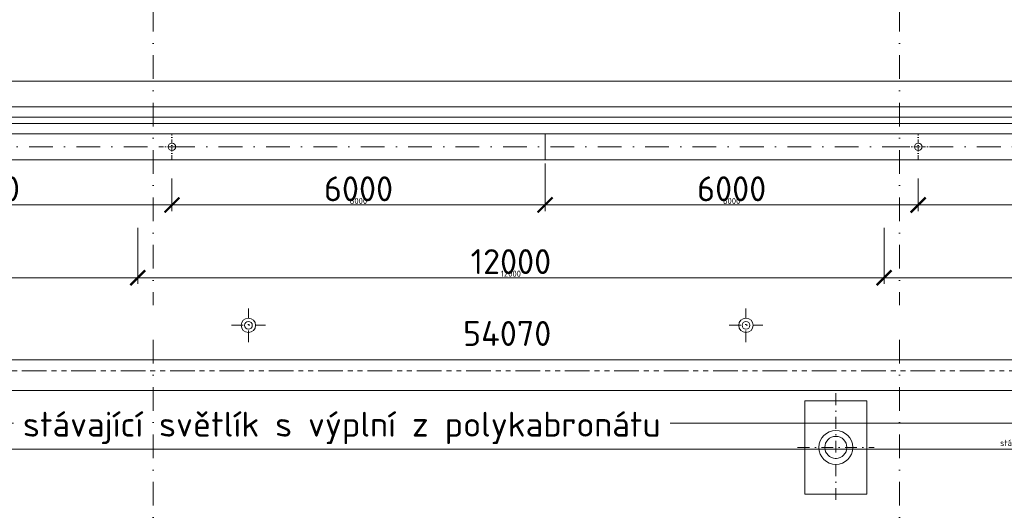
# Model space of a CAD drawing. Header units: millimetres. Extents: x -725694 to 5289369, y -1488057 to 2187451.
# Tile 632 of 656: x 388402 to 404234, y 225424 to 233344. Entities that reach past the tile are written whole.
import ezdxf
from ezdxf import colors
from ezdxf.entities.mleader import LeaderData, LeaderLine
from ezdxf.math import Vec2, Vec3

# ---------------------------------------------------------------- set-up
doc = ezdxf.new("R2010")
doc.units = ezdxf.units.MM
for name, pattern in [('CENTERX2', [101.6, 63.5, -12.7, 12.7, -12.7]), ('DASHDOT', [25.4, 12.7, -6.35, 0, -6.35]), ('PHANTOM2', [31.75, 15.875, -3.175, 3.175, -3.175, 3.175, -3.175])]:
    doc.linetypes.add(name, pattern=pattern)
doc.layers.get('Defpoints').update_dxf_attribs({"color": 8})
for name, color, linetype, lineweight in [('A99_N_koty-200', 5, 'Continuous', 5), ('A99_N_koty-200 @ 200', 5, 'Continuous', 5), ('A99_N_koty-200 @ 50 (2)', 5, 'Continuous', 5), ('A99_N_txt-popis-50 @ 200', 240, 'Continuous', 9), ('A99_S_kce-demolice', 30, 'Continuous', 20), ('A99_S_kce-pohl', 7, 'Continuous', 5), ('A99_S_osy', 1, 'CENTERX2', 5)]:
    doc.layers.add(name, color=color, linetype=linetype, lineweight=lineweight)
doc.styles.add('A99_kota', font='isocpeur.ttf', dxfattribs={"height": 2})
doc.styles.add('A99_popis', font='isocpeur.ttf')
doc.dimstyles.new('A99_kota_200 new', dxfattribs={"dimscale": 200, "dimtxt": 2, "dimasz": 1.2, "dimexe": 0.5, "dimexo": 1.5, "dimgap": 0.3, "dimtad": 1, "dimdec": 0, "dimzin": 3, "dimdsep": 46, "dimtxsty": 'A99_kota', "dimblk": 'ARCHTICK', "dimcen": 2.5, "dimazin": 2, "dimtfac": 0.75, "dimtdec": 0, "dimtmove": 2, "dimatfit": 0, "dimfxl": 0, "dimtolj": 1, "dimtzin": 0, "dimlwd": 5, "dimlwe": 5, "dimarcsym": 0})

# ---------------------------------------------------------------- blocks, each defined once
blk = doc.blocks.new('_ArchTick')
at = {"color": 0, "linetype": 'ByBlock', "const_width": 0.15}
blk.add_lwpolyline([(-0.5, -0.5), (0.5, 0.5)], dxfattribs=at)
blk = doc.blocks.new('*D5629')
at = {"layer": 'A99_N_koty-200', "color": 0, "linetype": 'Continuous', "lineweight": 5, "transparency": 16777216}
for p, q in [((378300, 229995), (378300, 229095)), ((390300, 229995), (390300, 229095)), ((378300, 229195), (390300, 229195))]:
    blk.add_line(p, q, dxfattribs=at)
at = {"layer": 'Defpoints', "color": 0, "linetype": 'Continuous', "lineweight": 0, "transparency": 16777216}
for p in [(378300, 231300), (390300, 231300), (390300, 229195)]:
    blk.add_point(p, dxfattribs=at)
at = {"layer": 'A99_N_koty-200', "color": 0, "linetype": 'Continuous', "lineweight": 5, "transparency": 16777216, "xscale": 240, "yscale": 240, "zscale": 240, "rotation": 180}
blk.add_blockref('_ArchTick', (378300, 229195), dxfattribs=at)
at = {"layer": 'A99_N_koty-200', "color": 0, "linetype": 'Continuous', "lineweight": 5, "transparency": 16777216, "xscale": 240, "yscale": 240, "zscale": 240}
blk.add_blockref('_ArchTick', (390300, 229195), dxfattribs=at)
at = {"layer": 'A99_N_koty-200', "color": 0, "linetype": 'Continuous', "transparency": 16777216, "insert": (384300, 229455), "char_height": 400, "attachment_point": 5, "style": 'A99_kota'}
blk.add_mtext('\\A1;12000', dxfattribs=at)
blk = doc.blocks.new('*D5630')
at = {"layer": 'A99_N_koty-200', "color": 0, "linetype": 'Continuous', "lineweight": 5, "transparency": 16777216}
for p, q in [((378300, 229395), (378300, 229170)), ((390300, 229395), (390300, 229170)), ((378300, 229195), (390300, 229195))]:
    blk.add_line(p, q, dxfattribs=at)
at = {"layer": 'Defpoints', "color": 0, "linetype": 'Continuous', "lineweight": 0, "transparency": 16777216}
for p in [(378300, 231300), (390300, 231300), (390300, 229195)]:
    blk.add_point(p, dxfattribs=at)
at = {"layer": 'A99_N_koty-200', "color": 0, "linetype": 'Continuous', "lineweight": 5, "transparency": 16777216, "xscale": 60, "yscale": 60, "zscale": 60, "rotation": 180}
blk.add_blockref('_ArchTick', (378300, 229195), dxfattribs=at)
at = {"layer": 'A99_N_koty-200', "color": 0, "linetype": 'Continuous', "lineweight": 5, "transparency": 16777216, "xscale": 60, "yscale": 60, "zscale": 60}
blk.add_blockref('_ArchTick', (390300, 229195), dxfattribs=at)
at = {"layer": 'A99_N_koty-200', "color": 0, "linetype": 'Continuous', "transparency": 16777216, "insert": (384300, 229260), "char_height": 100, "attachment_point": 5, "style": 'A99_kota'}
blk.add_mtext('\\A1;12000', dxfattribs=at)
blk = doc.blocks.new('*D5635')
at = {"layer": 'A99_N_koty-200', "color": 0, "linetype": 'Continuous', "lineweight": 5, "transparency": 16777216}
for p, q in [((384850, 231020), (384850, 230265)), ((390850, 230790), (390850, 230265)), ((390850, 230365), (384850, 230365))]:
    blk.add_line(p, q, dxfattribs=at)
at = {"layer": 'Defpoints', "color": 0, "linetype": 'Continuous', "lineweight": 0, "transparency": 16777216}
for p in [(384850, 231320), (390850, 231090), (384850, 230365)]:
    blk.add_point(p, dxfattribs=at)
at = {"layer": 'A99_N_koty-200', "color": 0, "linetype": 'Continuous', "lineweight": 5, "transparency": 16777216, "xscale": 240, "yscale": 240, "zscale": 240, "rotation": 180}
blk.add_blockref('_ArchTick', (384850, 230365), dxfattribs=at)
at = {"layer": 'A99_N_koty-200', "color": 0, "linetype": 'Continuous', "lineweight": 5, "transparency": 16777216, "xscale": 240, "yscale": 240, "zscale": 240}
blk.add_blockref('_ArchTick', (390850, 230365), dxfattribs=at)
at = {"layer": 'A99_N_koty-200', "color": 0, "linetype": 'Continuous', "transparency": 16777216, "insert": (387850, 230625), "char_height": 400, "attachment_point": 5, "style": 'A99_kota'}
blk.add_mtext('\\A1;6000', dxfattribs=at)
blk = doc.blocks.new('*D5636')
at = {"layer": 'A99_N_koty-200', "color": 0, "linetype": 'Continuous', "lineweight": 5, "transparency": 16777216}
for p, q in [((384850, 230565), (384850, 230340)), ((390850, 230565), (390850, 230340)), ((390850, 230365), (384850, 230365))]:
    blk.add_line(p, q, dxfattribs=at)
at = {"layer": 'Defpoints', "color": 0, "linetype": 'Continuous', "lineweight": 0, "transparency": 16777216}
for p in [(384850, 231320), (390850, 231090), (384850, 230365)]:
    blk.add_point(p, dxfattribs=at)
at = {"layer": 'A99_N_koty-200', "color": 0, "linetype": 'Continuous', "lineweight": 5, "transparency": 16777216, "xscale": 60, "yscale": 60, "zscale": 60, "rotation": 180}
blk.add_blockref('_ArchTick', (384850, 230365), dxfattribs=at)
at = {"layer": 'A99_N_koty-200', "color": 0, "linetype": 'Continuous', "lineweight": 5, "transparency": 16777216, "xscale": 60, "yscale": 60, "zscale": 60}
blk.add_blockref('_ArchTick', (390850, 230365), dxfattribs=at)
at = {"layer": 'A99_N_koty-200', "color": 0, "linetype": 'Continuous', "transparency": 16777216, "insert": (387850, 230430), "char_height": 100, "attachment_point": 5, "style": 'A99_kota'}
blk.add_mtext('\\A1;6000', dxfattribs=at)
blk = doc.blocks.new('*D5638')
at = {"layer": 'A99_N_koty-200', "color": 0, "linetype": 'Continuous', "lineweight": 5, "transparency": 16777216}
for p, q in [((390300, 229995), (390300, 229095)), ((402300, 229995), (402300, 229095)), ((390300, 229195), (402300, 229195))]:
    blk.add_line(p, q, dxfattribs=at)
at = {"layer": 'Defpoints', "color": 0, "linetype": 'Continuous', "lineweight": 0, "transparency": 16777216}
for p in [(390300, 231300), (402300, 231300), (402300, 229195)]:
    blk.add_point(p, dxfattribs=at)
at = {"layer": 'A99_N_koty-200', "color": 0, "linetype": 'Continuous', "lineweight": 5, "transparency": 16777216, "xscale": 240, "yscale": 240, "zscale": 240, "rotation": 180}
blk.add_blockref('_ArchTick', (390300, 229195), dxfattribs=at)
at = {"layer": 'A99_N_koty-200', "color": 0, "linetype": 'Continuous', "lineweight": 5, "transparency": 16777216, "xscale": 240, "yscale": 240, "zscale": 240}
blk.add_blockref('_ArchTick', (402300, 229195), dxfattribs=at)
at = {"layer": 'A99_N_koty-200', "color": 0, "linetype": 'Continuous', "transparency": 16777216, "insert": (396300, 229455), "char_height": 400, "attachment_point": 5, "style": 'A99_kota'}
blk.add_mtext('\\A1;12000', dxfattribs=at)
blk = doc.blocks.new('*D5639')
at = {"layer": 'A99_N_koty-200', "color": 0, "linetype": 'Continuous', "lineweight": 5, "transparency": 16777216}
for p, q in [((390300, 229395), (390300, 229170)), ((402300, 229395), (402300, 229170)), ((390300, 229195), (402300, 229195))]:
    blk.add_line(p, q, dxfattribs=at)
at = {"layer": 'Defpoints', "color": 0, "linetype": 'Continuous', "lineweight": 0, "transparency": 16777216}
for p in [(390300, 231300), (402300, 231300), (402300, 229195)]:
    blk.add_point(p, dxfattribs=at)
at = {"layer": 'A99_N_koty-200', "color": 0, "linetype": 'Continuous', "lineweight": 5, "transparency": 16777216, "xscale": 60, "yscale": 60, "zscale": 60, "rotation": 180}
blk.add_blockref('_ArchTick', (390300, 229195), dxfattribs=at)
at = {"layer": 'A99_N_koty-200', "color": 0, "linetype": 'Continuous', "lineweight": 5, "transparency": 16777216, "xscale": 60, "yscale": 60, "zscale": 60}
blk.add_blockref('_ArchTick', (402300, 229195), dxfattribs=at)
at = {"layer": 'A99_N_koty-200', "color": 0, "linetype": 'Continuous', "transparency": 16777216, "insert": (396300, 229260), "char_height": 100, "attachment_point": 5, "style": 'A99_kota'}
blk.add_mtext('\\A1;12000', dxfattribs=at)
blk = doc.blocks.new('*D5641')
at = {"layer": 'A99_N_koty-200', "color": 0, "linetype": 'Continuous', "lineweight": 5, "transparency": 16777216}
for p, q in [((396850, 231034), (396850, 230265)), ((390850, 230790), (390850, 230265)), ((390850, 230365), (396850, 230365))]:
    blk.add_line(p, q, dxfattribs=at)
at = {"layer": 'Defpoints', "color": 0, "linetype": 'Continuous', "lineweight": 0, "transparency": 16777216}
for p in [(396850, 231334), (390850, 231090), (396850, 230365)]:
    blk.add_point(p, dxfattribs=at)
at = {"layer": 'A99_N_koty-200', "color": 0, "linetype": 'Continuous', "lineweight": 5, "transparency": 16777216, "xscale": 240, "yscale": 240, "zscale": 240, "rotation": 180}
blk.add_blockref('_ArchTick', (390850, 230365), dxfattribs=at)
at = {"layer": 'A99_N_koty-200', "color": 0, "linetype": 'Continuous', "lineweight": 5, "transparency": 16777216, "xscale": 240, "yscale": 240, "zscale": 240}
blk.add_blockref('_ArchTick', (396850, 230365), dxfattribs=at)
at = {"layer": 'A99_N_koty-200', "color": 0, "linetype": 'Continuous', "transparency": 16777216, "insert": (393850, 230625), "char_height": 400, "attachment_point": 5, "style": 'A99_kota'}
blk.add_mtext('\\A1;6000', dxfattribs=at)
blk = doc.blocks.new('*D5642')
at = {"layer": 'A99_N_koty-200', "color": 0, "linetype": 'Continuous', "lineweight": 5, "transparency": 16777216}
for p, q in [((390850, 230565), (390850, 230340)), ((396850, 230565), (396850, 230340)), ((390850, 230365), (396850, 230365))]:
    blk.add_line(p, q, dxfattribs=at)
at = {"layer": 'Defpoints', "color": 0, "linetype": 'Continuous', "lineweight": 0, "transparency": 16777216}
for p in [(396850, 231334), (390850, 231090), (396850, 230365)]:
    blk.add_point(p, dxfattribs=at)
at = {"layer": 'A99_N_koty-200', "color": 0, "linetype": 'Continuous', "lineweight": 5, "transparency": 16777216, "xscale": 60, "yscale": 60, "zscale": 60, "rotation": 180}
blk.add_blockref('_ArchTick', (390850, 230365), dxfattribs=at)
at = {"layer": 'A99_N_koty-200', "color": 0, "linetype": 'Continuous', "lineweight": 5, "transparency": 16777216, "xscale": 60, "yscale": 60, "zscale": 60}
blk.add_blockref('_ArchTick', (396850, 230365), dxfattribs=at)
at = {"layer": 'A99_N_koty-200', "color": 0, "linetype": 'Continuous', "transparency": 16777216, "insert": (393850, 230430), "char_height": 100, "attachment_point": 5, "style": 'A99_kota'}
blk.add_mtext('\\A1;6000', dxfattribs=at)
blk = doc.blocks.new('*D5644')
at = {"layer": 'A99_N_koty-200', "color": 0, "linetype": 'Continuous', "lineweight": 5, "transparency": 16777216}
for p, q in [((396850, 231020), (396850, 230265)), ((402850, 230790), (402850, 230265)), ((402850, 230365), (396850, 230365))]:
    blk.add_line(p, q, dxfattribs=at)
at = {"layer": 'Defpoints', "color": 0, "linetype": 'Continuous', "lineweight": 0, "transparency": 16777216}
for p in [(396850, 231320), (402850, 231090), (396850, 230365)]:
    blk.add_point(p, dxfattribs=at)
at = {"layer": 'A99_N_koty-200', "color": 0, "linetype": 'Continuous', "lineweight": 5, "transparency": 16777216, "xscale": 240, "yscale": 240, "zscale": 240, "rotation": 180}
blk.add_blockref('_ArchTick', (396850, 230365), dxfattribs=at)
at = {"layer": 'A99_N_koty-200', "color": 0, "linetype": 'Continuous', "lineweight": 5, "transparency": 16777216, "xscale": 240, "yscale": 240, "zscale": 240}
blk.add_blockref('_ArchTick', (402850, 230365), dxfattribs=at)
at = {"layer": 'A99_N_koty-200', "color": 0, "linetype": 'Continuous', "transparency": 16777216, "insert": (399850, 230625), "char_height": 400, "attachment_point": 5, "style": 'A99_kota'}
blk.add_mtext('\\A1;6000', dxfattribs=at)
blk = doc.blocks.new('*D5645')
at = {"layer": 'A99_N_koty-200', "color": 0, "linetype": 'Continuous', "lineweight": 5, "transparency": 16777216}
for p, q in [((396850, 230565), (396850, 230340)), ((402850, 230565), (402850, 230340)), ((402850, 230365), (396850, 230365))]:
    blk.add_line(p, q, dxfattribs=at)
at = {"layer": 'Defpoints', "color": 0, "linetype": 'Continuous', "lineweight": 0, "transparency": 16777216}
for p in [(396850, 231320), (402850, 231090), (396850, 230365)]:
    blk.add_point(p, dxfattribs=at)
at = {"layer": 'A99_N_koty-200', "color": 0, "linetype": 'Continuous', "lineweight": 5, "transparency": 16777216, "xscale": 60, "yscale": 60, "zscale": 60, "rotation": 180}
blk.add_blockref('_ArchTick', (396850, 230365), dxfattribs=at)
at = {"layer": 'A99_N_koty-200', "color": 0, "linetype": 'Continuous', "lineweight": 5, "transparency": 16777216, "xscale": 60, "yscale": 60, "zscale": 60}
blk.add_blockref('_ArchTick', (402850, 230365), dxfattribs=at)
at = {"layer": 'A99_N_koty-200', "color": 0, "linetype": 'Continuous', "transparency": 16777216, "insert": (399850, 230430), "char_height": 100, "attachment_point": 5, "style": 'A99_kota'}
blk.add_mtext('\\A1;6000', dxfattribs=at)
blk = doc.blocks.new('*D5647')
at = {"layer": 'A99_N_koty-200', "color": 0, "linetype": 'Continuous', "lineweight": 5, "transparency": 16777216}
for p, q in [((402300, 229995), (402300, 229095)), ((414300, 229995), (414300, 229095)), ((402300, 229195), (414300, 229195))]:
    blk.add_line(p, q, dxfattribs=at)
at = {"layer": 'Defpoints', "color": 0, "linetype": 'Continuous', "lineweight": 0, "transparency": 16777216}
for p in [(402300, 231300), (414300, 231300), (414300, 229195)]:
    blk.add_point(p, dxfattribs=at)
at = {"layer": 'A99_N_koty-200', "color": 0, "linetype": 'Continuous', "lineweight": 5, "transparency": 16777216, "xscale": 240, "yscale": 240, "zscale": 240, "rotation": 180}
blk.add_blockref('_ArchTick', (402300, 229195), dxfattribs=at)
at = {"layer": 'A99_N_koty-200', "color": 0, "linetype": 'Continuous', "lineweight": 5, "transparency": 16777216, "xscale": 240, "yscale": 240, "zscale": 240}
blk.add_blockref('_ArchTick', (414300, 229195), dxfattribs=at)
at = {"layer": 'A99_N_koty-200', "color": 0, "linetype": 'Continuous', "transparency": 16777216, "insert": (408300, 229455), "char_height": 400, "attachment_point": 5, "style": 'A99_kota'}
blk.add_mtext('\\A1;12000', dxfattribs=at)
blk = doc.blocks.new('*D5648')
at = {"layer": 'A99_N_koty-200', "color": 0, "linetype": 'Continuous', "lineweight": 5, "transparency": 16777216}
for p, q in [((402300, 229395), (402300, 229170)), ((414300, 229395), (414300, 229170)), ((402300, 229195), (414300, 229195))]:
    blk.add_line(p, q, dxfattribs=at)
at = {"layer": 'Defpoints', "color": 0, "linetype": 'Continuous', "lineweight": 0, "transparency": 16777216}
for p in [(402300, 231300), (414300, 231300), (414300, 229195)]:
    blk.add_point(p, dxfattribs=at)
at = {"layer": 'A99_N_koty-200', "color": 0, "linetype": 'Continuous', "lineweight": 5, "transparency": 16777216, "xscale": 60, "yscale": 60, "zscale": 60, "rotation": 180}
blk.add_blockref('_ArchTick', (402300, 229195), dxfattribs=at)
at = {"layer": 'A99_N_koty-200', "color": 0, "linetype": 'Continuous', "lineweight": 5, "transparency": 16777216, "xscale": 60, "yscale": 60, "zscale": 60}
blk.add_blockref('_ArchTick', (414300, 229195), dxfattribs=at)
at = {"layer": 'A99_N_koty-200', "color": 0, "linetype": 'Continuous', "transparency": 16777216, "insert": (408300, 229260), "char_height": 100, "attachment_point": 5, "style": 'A99_kota'}
blk.add_mtext('\\A1;12000', dxfattribs=at)
blk = doc.blocks.new('*D5650')
at = {"layer": 'A99_N_koty-200', "color": 0, "linetype": 'Continuous', "lineweight": 5, "transparency": 16777216}
for p, q in [((408850, 231034), (408850, 230265)), ((402850, 230790), (402850, 230265)), ((402850, 230365), (408850, 230365))]:
    blk.add_line(p, q, dxfattribs=at)
at = {"layer": 'Defpoints', "color": 0, "linetype": 'Continuous', "lineweight": 0, "transparency": 16777216}
for p in [(408850, 231334), (402850, 231090), (408850, 230365)]:
    blk.add_point(p, dxfattribs=at)
at = {"layer": 'A99_N_koty-200', "color": 0, "linetype": 'Continuous', "lineweight": 5, "transparency": 16777216, "xscale": 240, "yscale": 240, "zscale": 240, "rotation": 180}
blk.add_blockref('_ArchTick', (402850, 230365), dxfattribs=at)
at = {"layer": 'A99_N_koty-200', "color": 0, "linetype": 'Continuous', "lineweight": 5, "transparency": 16777216, "xscale": 240, "yscale": 240, "zscale": 240}
blk.add_blockref('_ArchTick', (408850, 230365), dxfattribs=at)
at = {"layer": 'A99_N_koty-200', "color": 0, "linetype": 'Continuous', "transparency": 16777216, "insert": (405850, 230625), "char_height": 400, "attachment_point": 5, "style": 'A99_kota'}
blk.add_mtext('\\A1;6000', dxfattribs=at)
blk = doc.blocks.new('*D5651')
at = {"layer": 'A99_N_koty-200', "color": 0, "linetype": 'Continuous', "lineweight": 5, "transparency": 16777216}
for p, q in [((402850, 230565), (402850, 230340)), ((408850, 230565), (408850, 230340)), ((402850, 230365), (408850, 230365))]:
    blk.add_line(p, q, dxfattribs=at)
at = {"layer": 'Defpoints', "color": 0, "linetype": 'Continuous', "lineweight": 0, "transparency": 16777216}
for p in [(408850, 231334), (402850, 231090), (408850, 230365)]:
    blk.add_point(p, dxfattribs=at)
at = {"layer": 'A99_N_koty-200', "color": 0, "linetype": 'Continuous', "lineweight": 5, "transparency": 16777216, "xscale": 60, "yscale": 60, "zscale": 60, "rotation": 180}
blk.add_blockref('_ArchTick', (402850, 230365), dxfattribs=at)
at = {"layer": 'A99_N_koty-200', "color": 0, "linetype": 'Continuous', "lineweight": 5, "transparency": 16777216, "xscale": 60, "yscale": 60, "zscale": 60}
blk.add_blockref('_ArchTick', (408850, 230365), dxfattribs=at)
at = {"layer": 'A99_N_koty-200', "color": 0, "linetype": 'Continuous', "transparency": 16777216, "insert": (405850, 230430), "char_height": 100, "attachment_point": 5, "style": 'A99_kota'}
blk.add_mtext('\\A1;6000', dxfattribs=at)
blk = doc.blocks.new('*D5785')
at = {"layer": 'A99_N_koty-200', "color": 0, "linetype": 'Continuous', "lineweight": 5, "transparency": 16777216}
for p, q in [((378275, 226055), (378275, 226955)), ((432620, 226055), (432620, 226955)), ((378275, 226855), (388300, 226855)), ((432620, 226855), (398860, 226855))]:
    blk.add_line(p, q, dxfattribs=at)
at = {"layer": 'Defpoints', "color": 0, "linetype": 'Continuous', "lineweight": 0, "transparency": 16777216}
for p in [(432620, 226855), (378275, 225250), (432620, 225250)]:
    blk.add_point(p, dxfattribs=at)
at = {"layer": 'A99_N_koty-200', "color": 0, "linetype": 'Continuous', "lineweight": 5, "transparency": 16777216, "xscale": 240, "yscale": 240, "zscale": 240, "rotation": 180}
blk.add_blockref('_ArchTick', (378275, 226855), dxfattribs=at)
at = {"layer": 'A99_N_koty-200', "color": 0, "linetype": 'Continuous', "lineweight": 5, "transparency": 16777216, "xscale": 240, "yscale": 240, "zscale": 240}
blk.add_blockref('_ArchTick', (432620, 226855), dxfattribs=at)
at = {"layer": 'A99_N_koty-200', "color": 0, "linetype": 'Continuous', "transparency": 16777216, "insert": (393580, 226780), "char_height": 400, "attachment_point": 5, "style": 'A99_kota'}
blk.add_mtext('\\A1;stávající světlík s výplní z polykabronátu', dxfattribs=at)
blk = doc.blocks.new('*D5786')
at = {"layer": 'A99_N_koty-200', "color": 0, "linetype": 'Continuous', "lineweight": 5, "transparency": 16777216}
for p, q in [((378275, 226240), (378275, 226465)), ((378275, 226440), (432620, 226440)), ((432620, 226240), (432620, 226465))]:
    blk.add_line(p, q, dxfattribs=at)
at = {"layer": 'Defpoints', "color": 0, "linetype": 'Continuous', "lineweight": 0, "transparency": 16777216}
for p in [(432620, 226440), (378275, 225250), (432620, 225250)]:
    blk.add_point(p, dxfattribs=at)
at = {"layer": 'A99_N_koty-200', "color": 0, "linetype": 'Continuous', "lineweight": 5, "transparency": 16777216, "xscale": 60, "yscale": 60, "zscale": 60, "rotation": 180}
blk.add_blockref('_ArchTick', (378275, 226440), dxfattribs=at)
at = {"layer": 'A99_N_koty-200', "color": 0, "linetype": 'Continuous', "lineweight": 5, "transparency": 16777216, "xscale": 60, "yscale": 60, "zscale": 60}
blk.add_blockref('_ArchTick', (432620, 226440), dxfattribs=at)
at = {"layer": 'A99_N_koty-200', "color": 0, "linetype": 'Continuous', "transparency": 16777216, "insert": (405447.5, 226525), "char_height": 100, "attachment_point": 5, "style": 'A99_kota'}
blk.add_mtext('\\A1;stávající světlík s výplní z polykabronátu', dxfattribs=at)
blk = doc.blocks.new('*D5797')
at = {"layer": 'A99_N_koty-200', "color": 0, "linetype": 'Continuous', "lineweight": 5, "transparency": 16777216}
for p, q in [((378550, 227075), (378550, 227975)), ((432620, 227875), (378550, 227875)), ((432620, 227075), (432620, 227975))]:
    blk.add_line(p, q, dxfattribs=at)
at = {"layer": 'Defpoints', "color": 0, "linetype": 'Continuous', "lineweight": 0, "transparency": 16777216}
for p in [(378550, 227875), (378550, 225255), (432620, 225255)]:
    blk.add_point(p, dxfattribs=at)
at = {"layer": 'A99_N_koty-200', "color": 0, "linetype": 'Continuous', "lineweight": 5, "transparency": 16777216, "xscale": 240, "yscale": 240, "zscale": 240, "rotation": 180}
blk.add_blockref('_ArchTick', (378550, 227875), dxfattribs=at)
at = {"layer": 'A99_N_koty-200', "color": 0, "linetype": 'Continuous', "lineweight": 5, "transparency": 16777216, "xscale": 240, "yscale": 240, "zscale": 240}
blk.add_blockref('_ArchTick', (432620, 227875), dxfattribs=at)
at = {"layer": 'A99_N_koty-200', "color": 0, "linetype": 'Continuous', "transparency": 16777216, "insert": (396240, 228299), "char_height": 400, "attachment_point": 5, "style": 'A99_kota'}
blk.add_mtext('\\A1;54070', dxfattribs=at)
blk = doc.blocks.new('*D5798')
at = {"layer": 'A99_N_koty-200', "color": 0, "linetype": 'Continuous', "lineweight": 5, "transparency": 16777216}
for p, q in [((378550, 227180), (378550, 227405)), ((432620, 227380), (378550, 227380)), ((432620, 227180), (432620, 227405))]:
    blk.add_line(p, q, dxfattribs=at)
at = {"layer": 'Defpoints', "color": 0, "linetype": 'Continuous', "lineweight": 0, "transparency": 16777216}
for p in [(378550, 227380), (378550, 225255), (432620, 225255)]:
    blk.add_point(p, dxfattribs=at)
at = {"layer": 'A99_N_koty-200', "color": 0, "linetype": 'Continuous', "lineweight": 5, "transparency": 16777216, "xscale": 60, "yscale": 60, "zscale": 60, "rotation": 180}
blk.add_blockref('_ArchTick', (378550, 227380), dxfattribs=at)
at = {"layer": 'A99_N_koty-200', "color": 0, "linetype": 'Continuous', "lineweight": 5, "transparency": 16777216, "xscale": 60, "yscale": 60, "zscale": 60}
blk.add_blockref('_ArchTick', (432620, 227380), dxfattribs=at)
at = {"layer": 'A99_N_koty-200', "color": 0, "linetype": 'Continuous', "transparency": 16777216, "insert": (405585, 227445), "char_height": 100, "attachment_point": 5, "style": 'A99_kota'}
blk.add_mtext('\\A1;54070', dxfattribs=at)
blk = doc.blocks.new('*U6374')
at = {"layer": 'A99_N_koty-200 @ 200', "linetype": 'Continuous'}
dim = blk.add_linear_dim(base=(390300, 229195), p1=(378300, 231300), p2=(390300, 231300), dimstyle='A99_kota_200 new', override={"dimscale": 200, "dimtix": 1, "dimtofl": 1, "dimtmove": 2, "dimatfit": 0}, dxfattribs=at)
dim.commit()
dim.dimension.update_dxf_attribs({"geometry": '*D5629', "text_midpoint": (384300, 229455)})
at = {"layer": 'A99_N_koty-200 @ 50 (2)', "linetype": 'Continuous'}
dim = blk.add_linear_dim(base=(390300, 229195), p1=(378300, 231300), p2=(390300, 231300), dimstyle='A99_kota_200 new', override={"dimscale": 50, "dimtix": 1, "dimtofl": 1, "dimtmove": 2, "dimatfit": 0}, dxfattribs=at)
dim.commit()
dim.dimension.update_dxf_attribs({"geometry": '*D5630', "text_midpoint": (384300, 229260)})
blk = doc.blocks.new('*U6376')
at = {"layer": 'A99_N_koty-200 @ 200', "linetype": 'Continuous'}
dim = blk.add_linear_dim(base=(384850, 230365), p1=(390850, 231090), p2=(384850, 231319.6), angle=180, dimstyle='A99_kota_200 new', override={"dimscale": 200, "dimtix": 1, "dimtofl": 1, "dimtmove": 2, "dimatfit": 0}, dxfattribs=at)
dim.commit()
dim.dimension.update_dxf_attribs({"geometry": '*D5635', "text_midpoint": (387850, 230625)})
at = {"layer": 'A99_N_koty-200 @ 50 (2)', "linetype": 'Continuous'}
dim = blk.add_linear_dim(base=(384850, 230365), p1=(390850, 231090), p2=(384850, 231319.6), angle=180, dimstyle='A99_kota_200 new', override={"dimscale": 50, "dimtix": 1, "dimtofl": 1, "dimtmove": 2, "dimatfit": 0}, dxfattribs=at)
dim.commit()
dim.dimension.update_dxf_attribs({"geometry": '*D5636', "text_midpoint": (387850, 230430)})
blk = doc.blocks.new('*U6377')
at = {"layer": 'A99_N_koty-200 @ 200', "linetype": 'Continuous'}
dim = blk.add_linear_dim(base=(402300, 229195), p1=(390300, 231300), p2=(402300, 231300), dimstyle='A99_kota_200 new', override={"dimscale": 200, "dimtix": 1, "dimtofl": 1, "dimtmove": 2, "dimatfit": 0}, dxfattribs=at)
dim.commit()
dim.dimension.update_dxf_attribs({"geometry": '*D5638', "text_midpoint": (396300, 229455)})
at = {"layer": 'A99_N_koty-200 @ 50 (2)', "linetype": 'Continuous'}
dim = blk.add_linear_dim(base=(402300, 229195), p1=(390300, 231300), p2=(402300, 231300), dimstyle='A99_kota_200 new', override={"dimscale": 50, "dimtix": 1, "dimtofl": 1, "dimtmove": 2, "dimatfit": 0}, dxfattribs=at)
dim.commit()
dim.dimension.update_dxf_attribs({"geometry": '*D5639', "text_midpoint": (396300, 229260)})
blk = doc.blocks.new('*U6378')
at = {"layer": 'A99_N_koty-200 @ 200', "linetype": 'Continuous'}
dim = blk.add_linear_dim(base=(396850, 230365), p1=(390850, 231090), p2=(396850, 231334.3), dimstyle='A99_kota_200 new', override={"dimscale": 200, "dimtix": 1, "dimtofl": 1, "dimtmove": 2, "dimatfit": 0}, dxfattribs=at)
dim.commit()
dim.dimension.update_dxf_attribs({"geometry": '*D5641', "text_midpoint": (393850, 230625)})
at = {"layer": 'A99_N_koty-200 @ 50 (2)', "linetype": 'Continuous'}
dim = blk.add_linear_dim(base=(396850, 230365), p1=(390850, 231090), p2=(396850, 231334.3), dimstyle='A99_kota_200 new', override={"dimscale": 50, "dimtix": 1, "dimtofl": 1, "dimtmove": 2, "dimatfit": 0}, dxfattribs=at)
dim.commit()
dim.dimension.update_dxf_attribs({"geometry": '*D5642', "text_midpoint": (393850, 230430)})
blk = doc.blocks.new('*U6379')
at = {"layer": 'A99_N_koty-200 @ 200', "linetype": 'Continuous'}
dim = blk.add_linear_dim(base=(396850, 230365), p1=(402850, 231090), p2=(396850, 231319.6), angle=180, dimstyle='A99_kota_200 new', override={"dimscale": 200, "dimtix": 1, "dimtofl": 1, "dimtmove": 2, "dimatfit": 0}, dxfattribs=at)
dim.commit()
dim.dimension.update_dxf_attribs({"geometry": '*D5644', "text_midpoint": (399850, 230625)})
at = {"layer": 'A99_N_koty-200 @ 50 (2)', "linetype": 'Continuous'}
dim = blk.add_linear_dim(base=(396850, 230365), p1=(402850, 231090), p2=(396850, 231319.6), angle=180, dimstyle='A99_kota_200 new', override={"dimscale": 50, "dimtix": 1, "dimtofl": 1, "dimtmove": 2, "dimatfit": 0}, dxfattribs=at)
dim.commit()
dim.dimension.update_dxf_attribs({"geometry": '*D5645', "text_midpoint": (399850, 230430)})
blk = doc.blocks.new('*U6380')
at = {"layer": 'A99_N_koty-200 @ 200', "linetype": 'Continuous'}
dim = blk.add_linear_dim(base=(414300, 229195), p1=(402300, 231300), p2=(414300, 231300), dimstyle='A99_kota_200 new', override={"dimscale": 200, "dimtix": 1, "dimtofl": 1, "dimtmove": 2, "dimatfit": 0}, dxfattribs=at)
dim.commit()
dim.dimension.update_dxf_attribs({"geometry": '*D5647', "text_midpoint": (408300, 229455)})
at = {"layer": 'A99_N_koty-200 @ 50 (2)', "linetype": 'Continuous'}
dim = blk.add_linear_dim(base=(414300, 229195), p1=(402300, 231300), p2=(414300, 231300), dimstyle='A99_kota_200 new', override={"dimscale": 50, "dimtix": 1, "dimtofl": 1, "dimtmove": 2, "dimatfit": 0}, dxfattribs=at)
dim.commit()
dim.dimension.update_dxf_attribs({"geometry": '*D5648', "text_midpoint": (408300, 229260)})
blk = doc.blocks.new('*U6381')
at = {"layer": 'A99_N_koty-200 @ 200', "linetype": 'Continuous'}
dim = blk.add_linear_dim(base=(408850, 230365), p1=(402850, 231090), p2=(408850, 231334.3), dimstyle='A99_kota_200 new', override={"dimscale": 200, "dimtix": 1, "dimtofl": 1, "dimtmove": 2, "dimatfit": 0}, dxfattribs=at)
dim.commit()
dim.dimension.update_dxf_attribs({"geometry": '*D5650', "text_midpoint": (405850, 230625)})
at = {"layer": 'A99_N_koty-200 @ 50 (2)', "linetype": 'Continuous'}
dim = blk.add_linear_dim(base=(408850, 230365), p1=(402850, 231090), p2=(408850, 231334.3), dimstyle='A99_kota_200 new', override={"dimscale": 50, "dimtix": 1, "dimtofl": 1, "dimtmove": 2, "dimatfit": 0}, dxfattribs=at)
dim.commit()
dim.dimension.update_dxf_attribs({"geometry": '*D5651', "text_midpoint": (405850, 230430)})
blk = doc.blocks.new('*U6437')
at = {"layer": 'A99_N_koty-200 @ 200', "linetype": 'Continuous'}
dim = blk.add_linear_dim(base=(432620, 226855.3), p1=(378275, 225250), p2=(432620, 225250), text='stávající světlík s výplní z polykabronátu', dimstyle='A99_kota_200 new', override={"dimscale": 200, "dimtix": 1, "dimtofl": 1, "dimtmove": 2, "dimatfit": 0}, dxfattribs=at)
dim.commit()
dim.dimension.update_dxf_attribs({"geometry": '*D5785', "text_midpoint": (393580, 226780), "dimtype": 128})
at = {"layer": 'A99_N_koty-200 @ 50 (2)', "linetype": 'Continuous'}
dim = blk.add_linear_dim(base=(432620, 226440), p1=(378275, 225250), p2=(432620, 225250), text='stávající světlík s výplní z polykabronátu', dimstyle='A99_kota_200 new', override={"dimscale": 50, "dimtix": 1, "dimtofl": 1, "dimtmove": 2, "dimatfit": 0}, dxfattribs=at)
dim.commit()
dim.dimension.update_dxf_attribs({"geometry": '*D5786', "text_midpoint": (405447.5, 226525)})
blk = doc.blocks.new('*U6441')
at = {"layer": 'A99_N_koty-200 @ 200', "linetype": 'Continuous'}
dim = blk.add_linear_dim(base=(378550, 227874.7), p1=(432620, 225255), p2=(378550, 225255), angle=180, dimstyle='A99_kota_200 new', override={"dimscale": 200, "dimtix": 1, "dimtofl": 1, "dimtmove": 2, "dimatfit": 0}, dxfattribs=at)
dim.commit()
dim.dimension.update_dxf_attribs({"geometry": '*D5797', "text_midpoint": (396239.5, 228299.3), "dimtype": 128})
at = {"layer": 'A99_N_koty-200 @ 50 (2)', "linetype": 'Continuous'}
dim = blk.add_linear_dim(base=(378550, 227380), p1=(432620, 225255), p2=(378550, 225255), angle=180, dimstyle='A99_kota_200 new', override={"dimscale": 50, "dimtix": 1, "dimtofl": 1, "dimtmove": 2, "dimatfit": 0}, dxfattribs=at)
dim.commit()
dim.dimension.update_dxf_attribs({"geometry": '*D5798', "text_midpoint": (405585, 227445)})

msp = doc.modelspace()

# ---------------------------------------------------------------- linework, layer by layer
at = {"layer": 'A99_S_kce-demolice', "linetype": 'PHANTOM2', "lineweight": 9, "ltscale": 25}
msp.add_lwpolyline([(305888.2, 227700), (438385, 227700)], dxfattribs=at)
at = {"layer": 'A99_S_kce-demolice', "linetype": 'Continuous', "lineweight": 5, "ltscale": 0.5}
msp.add_lwpolyline([(402025, 227217.5), (401025, 227217.5), (401025, 225717.5), (402025, 225717.5)], close=True, dxfattribs=at)
at = {"layer": 'A99_S_kce-demolice', "linetype": 'DASHDOT', "lineweight": 5, "ltscale": 15}
for points in [[(401525, 227337.5), (401525, 225597.5)], [(400911.2, 226467.5), (402138.8, 226467.5)]]:
    msp.add_lwpolyline(points, dxfattribs=at)
at = {"layer": 'A99_S_kce-demolice', "linetype": 'Continuous', "lineweight": 5, "ltscale": 0.5}
for radius in [272.5, 177.5]:
    msp.add_circle((401525, 226467.5), radius, dxfattribs=at)
at = {"layer": 'A99_S_kce-pohl', "linetype": 'Continuous', "ltscale": 25}
for p, q in [((306000, 232355.1), (438440, 232355.1)), ((306000, 231945.1), (438440, 231945.1))]:
    msp.add_line(p, q, dxfattribs=at)
for points in [[(305750, 231775), (438550, 231775), (438550, 231675), (305750, 231675)], [(438440, 231090), (438440, 231510), (306000, 231510), (306000, 231090)]]:
    msp.add_lwpolyline(points, close=True, dxfattribs=at)
at = {"layer": 'A99_S_kce-pohl', "linetype": 'DASHDOT', "lineweight": 5, "ltscale": 5}
for points in [[(390850, 231100), (390850, 231500)], [(402850, 231100), (402850, 231500)], [(390650, 231300), (391050, 231300)], [(402650, 231300), (403050, 231300)]]:
    msp.add_lwpolyline(points, dxfattribs=at)
at = {"layer": 'A99_S_kce-pohl', "linetype": 'Continuous', "ltscale": 25}
msp.add_lwpolyline([(396850, 231090), (396850, 231510)], dxfattribs=at)
at = {"layer": 'A99_S_kce-pohl', "linetype": 'Continuous'}
for centre in [(390850, 231300), (402850, 231300)]:
    msp.add_circle(centre, 60, dxfattribs=at)
at = {"layer": 'A99_S_osy', "linetype": 'DASHDOT', "lineweight": 5, "ltscale": 30}
for points in [[(390550, 250300), (390550, 146890)], [(402550, 250300), (402550, 146890)], [(452950, 231300), (304375, 231300)]]:
    msp.add_lwpolyline(points, dxfattribs=at)

# ---------------------------------------------------------------- block references
at = {"layer": 'A99_N_koty-200', "color": 3, "linetype": 'Continuous', "lineweight": 0}
for name in ['*U6376', '*U6378', '*U6379', '*U6381', '*U6374', '*U6377', '*U6380']:
    msp.add_blockref(name, (0, 0), dxfattribs=at)

# ---------------------------------------------------------------- next in the draw order: leaders
at = {"layer": 'A99_N_txt-popis-50 @ 200', "lineweight": 9}
ml = msp.add_multileader_mtext('Standard', dxfattribs=at)
ml.set_content('\\A1;{\\C256;dilatace objektu}', color=1, style='A99_popis')
ml.set_leader_properties(color=256, linetype='ByLayer', lineweight=-1)
ml.build(insert=Vec2(0, 0))
ml.multileader.update_dxf_attribs({"dogleg_length": 3.23, "arrow_head_size": 200, "scale": 200})
ctx = ml.context
ctx.base_point, ctx.scale, ctx.char_height, ctx.arrow_head_size, ctx.landing_gap_size, ctx.plane_origin = Vec3(380397.5, 228493.2), 200, 400, 200, 250, Vec3(386367.5, 223997.2)
notes = []
notes.append((ctx, [(0, (1, 1, 0), (379752.5, 228493.2), (1, 0), 645, [(0, [(378277.5, 228493.2)], 0, [])])]))
ctx.mtext.insert, ctx.mtext.width, ctx.mtext.flow_direction = Vec3(380647.5, 228753.2), 3964.392, 5
ctx.mtext.has_bg_fill, ctx.mtext.bg_color, ctx.mtext.bg_scale_factor, ctx.mtext.bg_transparency, ctx.mtext.use_window_bg_color = 1, -1073741824, 1, 0, 1
for ctx, leaders in notes:
    for number, flags, end, landing, length, lines in leaders:
        leader = LeaderData()
        leader.index, (leader.has_last_leader_line, leader.has_dogleg_vector, leader.attachment_direction) = number, flags
        leader.last_leader_point, leader.dogleg_vector, leader.dogleg_length = Vec3(end), Vec3(landing), length
        for number, points, colour, breaks in lines:
            line = LeaderLine()
            line.index, line.vertices, line.color, line.breaks = number, Vec3.list(points), colors.encode_raw_color(colour), breaks
            leader.lines.append(line)
        ctx.leaders.append(leader)

# ---------------------------------------------------------------- next in the draw order: linework, layer by layer
at = {"layer": 'A99_S_kce-demolice', "linetype": 'DASHDOT', "lineweight": 5, "ltscale": 15}
for points in [[(392080, 228157.7), (392080, 228702.7)], [(400080, 228157.7), (400080, 228702.7)], [(391807.5, 228430.2), (392352.5, 228430.2)], [(399807.5, 228430.2), (400352.5, 228430.2)]]:
    msp.add_lwpolyline(points, dxfattribs=at)
at = {"layer": 'A99_S_kce-demolice', "linetype": 'Continuous', "lineweight": 5, "ltscale": 0.5}
for centre, radius in [((392080, 228430.2), 116), ((392080, 228430.2), 62.5), ((400080, 228430.2), 116), ((400080, 228430.2), 62.5)]:
    msp.add_circle(centre, radius, dxfattribs=at)

# ---------------------------------------------------------------- next in the draw order: block references
at = {"layer": 'A99_N_koty-200', "color": 3, "linetype": 'Continuous', "lineweight": 0}
for name in ['*U6437', '*U6441']:
    msp.add_blockref(name, (0, 0), dxfattribs=at)

doc.saveas('drawing.dxf')
